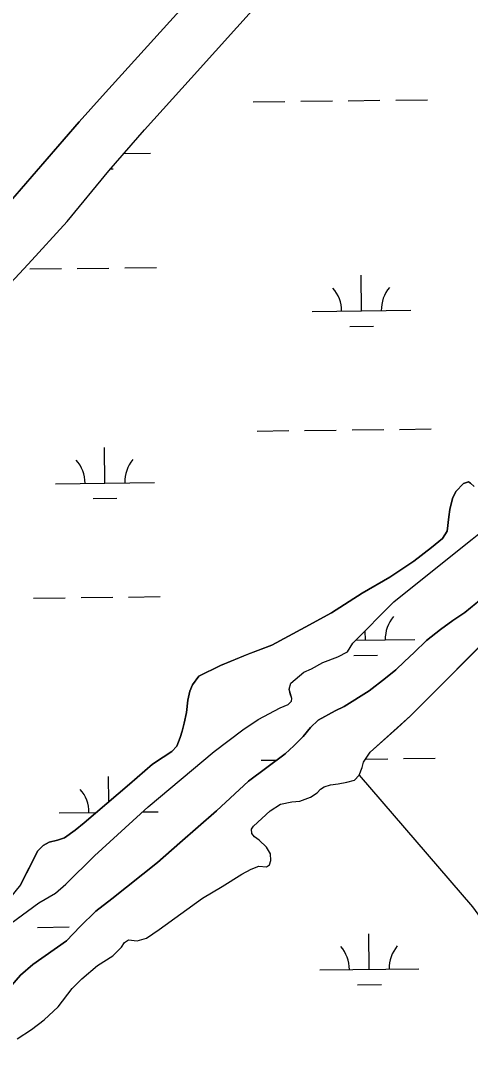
# Model space of a CAD drawing. Extents: x 3694830 to 3732949, y 415201 to 440970.
# Drawn here: x 3726626 to 3727081, y 421481 to 422517 of the extents above; entities that cross this region are included whole.
import ezdxf

# ---------------------------------------------------------------- set-up
doc = ezdxf.new("R2010")
doc.units = 0
doc.layers.add('V-TOPO-SHOR', color=7, linetype='Continuous')
doc.layers.add('V-WETL-SWMP', color=7, linetype='Continuous')

msp = doc.modelspace()

# ---------------------------------------------------------------- linework, layer by layer
at = {"layer": 'V-TOPO-SHOR'}
for points in [[(3725373.2, 420930.2), (3725395.2, 420953.7), (3725453.5, 421021.6), (3725582.1, 421171.4), (3725680.1, 421276), (3725787.7, 421396.6), (3725977.2, 421612.5), (3726142.5, 421797.2), (3726227.5, 421895.7), (3726337.8, 422019.2), (3726533.7, 422239.8), (3726685, 422414.2), (3726708.7, 422440.5), (3726786.4, 422526.5), (3726945.6, 422700.8)], [(3726567.1, 422199.6), (3726633.4, 422270.6), (3726672.8, 422313.8), (3726715.1, 422364.9), (3726751, 422406.4), (3726798.4, 422458.6), (3726869.2, 422537.1), (3727003.7, 422685.6)], [(3726625.7, 421643.3), (3726631.6, 421654.7), (3726637.5, 421666.2), (3726640.9, 421673.4), (3726643.3, 421677.9), (3726648.6, 421683.2), (3726654.8, 421686.4), (3726663.3, 421688.5), (3726670.2, 421690.9), (3726681.1, 421698.7), (3726690.2, 421706.1), (3726736, 421745), (3726759.1, 421765.2), (3726770, 421772.4), (3726778.8, 421778), (3726783.9, 421783.6), (3726787.1, 421792.1), (3726789.2, 421798.7), (3726791.3, 421806.7), (3726793.5, 421817.4), (3726794.8, 421830.1), (3726796.9, 421839.2), (3726799.6, 421845.6), (3726806.2, 421854.1), (3726828.1, 421865), (3726855.7, 421876.4), (3726879.7, 421885.5), (3726913.5, 421903.6), (3726940.1, 421918.2), (3726971, 421938.2), (3726999, 421954.2), (3727023.5, 421970.4), (3727041.3, 421984.2), (3727052.5, 421993.3), (3727057, 422000.7), (3727058.9, 422015.1), (3727059.7, 422022.6), (3727062.6, 422033.7), (3727065.8, 422040.9), (3727073.5, 422048.9), (3727078.6, 422050.5), (3727080.7, 422049.4), (3727084.4, 422046)], [(3727003.1, 421929.3), (3727082.6, 421992.9)], [(3726617.1, 421542.1), (3726625.9, 421552.2), (3726638.1, 421562.9), (3726672.4, 421586.8), (3726686, 421601.2), (3726702, 421616.9), (3726718, 421629.1), (3726764.3, 421666.1), (3726786.9, 421685.8), (3726823.9, 421718.3), (3726856.2, 421748.1), (3726893.4, 421775.8), (3726902, 421783.8), (3726911.5, 421793.1), (3726919, 421802.2), (3726926.7, 421809.6), (3726943.8, 421819.2), (3726953.1, 421823.5), (3726978.1, 421839.4), (3726994.9, 421852.2), (3727005.3, 421860.7), (3727014, 421869.2), (3727023.6, 421878), (3727036.1, 421890.3), (3727050.3, 421901.5), (3727062.8, 421910.5), (3727074.8, 421918.5), (3727115.5, 421951.8)], [(3726604.6, 421596.3), (3726644.2, 421625.3), (3726661, 421634.9), (3726671.6, 421643.9), (3726700.6, 421672.7), (3726754.9, 421722.1), (3726821.7, 421778.2), (3726850.6, 421800), (3726866.1, 421810.4), (3726888.4, 421822.1), (3726896.4, 421825.6), (3726899.6, 421828.8), (3726899.9, 421831.7), (3726898.5, 421836.5), (3726897.2, 421841), (3726899.1, 421847.1), (3726912.1, 421858.3), (3726920.1, 421861.5), (3726931.5, 421867.9), (3726946.4, 421873.7), (3726956.3, 421878.8), (3726961.8, 421887.5), (3727003.1, 421929.3)], [(3726908.2, 421727.8), (3726919.1, 421731.8), (3726925.8, 421736.5), (3726929.2, 421740), (3726932.7, 421742.4), (3726939.1, 421744.5), (3726946.8, 421745.3), (3726955.6, 421747.2), (3726963.3, 421749.3), (3726968.1, 421754.1), (3726971.3, 421762.1), (3726972.6, 421767.2), (3726979.3, 421777.3), (3727006.4, 421801.8), (3727020, 421814), (3727113.5, 421907.7)], [(3726968.1, 421754.1), (3727082.6, 421621.3), (3727116.1, 421575.3), (3727149.5, 421541.8), (3727199.7, 421512.6), (3727233.1, 421495.9), (3727279.1, 421479.1), (3727312.5, 421462.4), (3727341.8, 421445.7), (3727379.4, 421424.8), (3727412.9, 421391.3), (3727442.1, 421353.7), (3727454.7, 421324.5), (3727454.7, 421303.6), (3727429.6, 421278.5), (3727408.7, 421249.2), (3727400.3, 421215.8), (3727396.1, 421194.9), (3727366.9, 421169.8), (3727346, 421144.7), (3727320.9, 421115.5), (3727305.3, 421080)], [(3726622.5, 421487.9), (3726636.9, 421497.2), (3726649.6, 421507.1), (3726663.8, 421520.1), (3726678.1, 421538.7), (3726687.7, 421548.3), (3726703.7, 421561.9), (3726719.1, 421571.8), (3726727.7, 421580.3), (3726730.9, 421585.1), (3726735.1, 421587.7), (3726743.6, 421586.7), (3726753.2, 421589.6), (3726766, 421598.1), (3726809.7, 421629.8), (3726829.6, 421641.8), (3726849.6, 421654), (3726858.9, 421659.1), (3726866.6, 421662.3), (3726874.6, 421661.7), (3726877.6, 421663.6), (3726878.9, 421667.9), (3726878.6, 421674.8), (3726874.6, 421681.4), (3726867.2, 421688.6), (3726862.4, 421691.8), (3726859.7, 421695.3), (3726859.2, 421699.5), (3726861.3, 421702.7), (3726878.1, 421718.2), (3726888.5, 421724.8), (3726899.9, 421727.2), (3726908.2, 421727.8)]]:
    msp.add_lwpolyline(points, dxfattribs=at)
at = {"layer": 'V-WETL-SWMP'}
for p, q in [((3726798.4, 422458.6), (3726869.2, 422537.1)), ((3726786.4, 422526.5), (3726708.7, 422440.5)), ((3726751, 422406.4), (3726798.4, 422458.6)), ((3726708.7, 422440.5), (3726685, 422414.2)), ((3726861.1, 422434.6), (3726893.1, 422435)), ((3726909.1, 422435.1), (3726941.1, 422435.5)), ((3726957.1, 422435.7), (3726989.1, 422436.1)), ((3727005.1, 422436.3), (3727037.1, 422436.7)), ((3726685, 422414.2), (3726533.7, 422239.8)), ((3726715.1, 422364.9), (3726751, 422406.4)), ((3726730.2, 422382.3), (3726757.1, 422382.6)), ((3726716.7, 422366.7), (3726719.3, 422366.7)), ((3726672.8, 422313.8), (3726715.1, 422364.9)), ((3726633.4, 422270.6), (3726672.8, 422313.8)), ((3726567.1, 422199.6), (3726633.4, 422270.6)), ((3726635.1, 422265.7), (3726667.1, 422266.1)), ((3726683.1, 422266.3), (3726715.1, 422266.6)), ((3726731.1, 422266.8), (3726763.1, 422267.2)), ((3726970.5, 422223.3), (3726970, 422259.3)), ((3726920.5, 422222.7), (3727020.4, 422223.9)), ((3726958.6, 422207.7), (3726982.6, 422208)), ((3726865, 422101.9), (3726897, 422102.3)), ((3726913, 422102.5), (3726945, 422102.9)), ((3726961, 422103.1), (3726993, 422103.5)), ((3727009, 422103.6), (3727041, 422104)), ((3726711.1, 422049.3), (3726710.6, 422085.3)), ((3726661.1, 422048.7), (3726761.1, 422049.9)), ((3727073.5, 422048.9), (3727065.8, 422040.9)), ((3727078.6, 422050.5), (3727073.5, 422048.9)), ((3727080.7, 422049.4), (3727078.6, 422050.5)), ((3726699.3, 422033.8), (3726723.3, 422034.1)), ((3727003.1, 421929.3), (3727138.5, 422037.5)), ((3727062.6, 422033.7), (3727059.7, 422022.6)), ((3727065.8, 422040.9), (3727062.6, 422033.7)), ((3727058.9, 422015.1), (3727057, 422000.7)), ((3727059.7, 422022.6), (3727058.9, 422015.1)), ((3727052.5, 421993.3), (3727041.3, 421984.2)), ((3727057, 422000.7), (3727052.5, 421993.3)), ((3727041.3, 421984.2), (3727023.5, 421970.4)), ((3727023.5, 421970.4), (3726999, 421954.2)), ((3726999, 421954.2), (3726971, 421938.2)), ((3727115.5, 421951.8), (3727074.8, 421918.5)), ((3726639, 421933), (3726671, 421933.4)), ((3726687, 421933.6), (3726719, 421934)), ((3726735, 421934.2), (3726767, 421934.6)), ((3726971, 421938.2), (3726940.1, 421918.2)), ((3726961.8, 421887.5), (3727003.1, 421929.3)), ((3726940.1, 421918.2), (3726913.5, 421903.6)), ((3727062.8, 421910.5), (3727050.3, 421901.5)), ((3727074.8, 421918.5), (3727062.8, 421910.5)), ((3726913.5, 421903.6), (3726879.7, 421885.5)), ((3726974.4, 421890.6), (3726974.3, 421900.2)), ((3727020, 421814), (3727113.5, 421907.7)), ((3727050.3, 421901.5), (3727036.1, 421890.3)), ((3726964.8, 421890.5), (3727024.4, 421891.2)), ((3727036.1, 421890.3), (3727023.6, 421878)), ((3726879.7, 421885.5), (3726855.8, 421876.4)), ((3726946.4, 421873.7), (3726956.3, 421878.8)), ((3726956.3, 421878.8), (3726961.8, 421887.5)), ((3726855.8, 421876.4), (3726828.1, 421865)), ((3726931.5, 421867.9), (3726946.4, 421873.7)), ((3726962.6, 421875), (3726986.6, 421875.3)), ((3727014, 421869.2), (3727005.3, 421860.7)), ((3727023.6, 421878), (3727014, 421869.2)), ((3726828.1, 421865), (3726806.2, 421854.1)), ((3726899.1, 421847.1), (3726912.1, 421858.3)), ((3726912.1, 421858.3), (3726920.1, 421861.5)), ((3726920.1, 421861.5), (3726931.5, 421867.9)), ((3727005.3, 421860.7), (3726994.9, 421852.2)), ((3726806.2, 421854.1), (3726799.6, 421845.6)), ((3726994.9, 421852.2), (3726978.1, 421839.4)), ((3726796.9, 421839.2), (3726794.8, 421830.1)), ((3726799.6, 421845.6), (3726796.9, 421839.2)), ((3726897.2, 421841), (3726899.1, 421847.1)), ((3726899.9, 421831.7), (3726897.2, 421841)), ((3726978.1, 421839.4), (3726953.1, 421823.5)), ((3726794.8, 421830.1), (3726793.5, 421817.4)), ((3726896.4, 421825.6), (3726899.6, 421828.8)), ((3726899.6, 421828.8), (3726899.9, 421831.7)), ((3726793.5, 421817.4), (3726791.3, 421806.7)), ((3726866.1, 421810.4), (3726888.4, 421822.1)), ((3726888.4, 421822.1), (3726896.4, 421825.6)), ((3726943.8, 421819.2), (3726926.7, 421809.6)), ((3726953.1, 421823.5), (3726943.8, 421819.2)), ((3726791.3, 421806.7), (3726789.2, 421798.7)), ((3726850.6, 421800), (3726866.1, 421810.4)), ((3726926.7, 421809.6), (3726919, 421802.2)), ((3726979.3, 421777.3), (3727020, 421814)), ((3726789.2, 421798.7), (3726787.1, 421792.1)), ((3726821.7, 421778.2), (3726850.6, 421800)), ((3726919, 421802.2), (3726911.5, 421793.1)), ((3726787.1, 421792.1), (3726783.9, 421783.6)), ((3726911.5, 421793.1), (3726902, 421783.8)), ((3726754.9, 421722.1), (3726821.7, 421778.2)), ((3726778.8, 421778), (3726770, 421772.4)), ((3726783.9, 421783.6), (3726778.8, 421778)), ((3726893.4, 421775.8), (3726856.2, 421748.1)), ((3726902, 421783.8), (3726893.4, 421775.8)), ((3726972.6, 421767.2), (3726979.3, 421777.3)), ((3726759.1, 421765.2), (3726736, 421745)), ((3726770, 421772.4), (3726759.1, 421765.2)), ((3726869, 421769.3), (3726884.9, 421769.5)), ((3726971.3, 421762.1), (3726972.6, 421767.2)), ((3726974.8, 421770.5), (3726997, 421770.8)), ((3727013, 421771), (3727045, 421771.4)), ((3726963.3, 421749.3), (3726968.1, 421754.1)), ((3726968.1, 421754.1), (3726971.3, 421762.1)), ((3726736, 421745), (3726690.2, 421706.1)), ((3726714.9, 421727.1), (3726714.6, 421752.7)), ((3726856.2, 421748.1), (3726823.9, 421718.3)), ((3726932.7, 421742.4), (3726939.1, 421744.5)), ((3726939.1, 421744.5), (3726946.8, 421745.3)), ((3726946.8, 421745.3), (3726955.6, 421747.2)), ((3726955.6, 421747.2), (3726963.3, 421749.3)), ((3726919.1, 421731.8), (3726925.8, 421736.5)), ((3726925.8, 421736.5), (3726929.2, 421740)), ((3726929.2, 421740), (3726932.7, 421742.4)), ((3726878.1, 421718.2), (3726888.5, 421724.8)), ((3726888.5, 421724.8), (3726899.9, 421727.2)), ((3726899.9, 421727.2), (3726908.2, 421727.8)), ((3726908.2, 421727.8), (3726919.1, 421731.8)), ((3726665, 421716.1), (3726702.5, 421716.5)), ((3726700.6, 421672.7), (3726754.9, 421722.1)), ((3726749.4, 421717.1), (3726765, 421717.3)), ((3726823.9, 421718.3), (3726786.9, 421685.8)), ((3726861.3, 421702.7), (3726878.1, 421718.2)), ((3726690.2, 421706.1), (3726681.1, 421698.7)), ((3726859.2, 421699.5), (3726861.3, 421702.7)), ((3726681.1, 421698.7), (3726670.2, 421690.9)), ((3726859.7, 421695.3), (3726859.2, 421699.5)), ((3726862.4, 421691.8), (3726859.7, 421695.3)), ((3726648.6, 421683.2), (3726643.3, 421677.9)), ((3726654.8, 421686.4), (3726648.6, 421683.2)), ((3726663.3, 421688.5), (3726654.8, 421686.4)), ((3726670.2, 421690.9), (3726663.3, 421688.5)), ((3726786.9, 421685.8), (3726764.3, 421666.1)), ((3726867.2, 421688.6), (3726862.4, 421691.8)), ((3726874.6, 421681.4), (3726867.2, 421688.6)), ((3726640.9, 421673.4), (3726637.5, 421666.2)), ((3726643.3, 421677.9), (3726640.9, 421673.4)), ((3726671.6, 421643.9), (3726700.6, 421672.7)), ((3726878.6, 421674.8), (3726874.6, 421681.4)), ((3726878.9, 421667.9), (3726878.6, 421674.8)), ((3726637.5, 421666.2), (3726625.7, 421643.3)), ((3726764.3, 421666.1), (3726718, 421629.1)), ((3726858.9, 421659.1), (3726866.6, 421662.3)), ((3726866.6, 421662.3), (3726874.6, 421661.7)), ((3726874.6, 421661.7), (3726877.6, 421663.6)), ((3726877.6, 421663.6), (3726878.9, 421667.9)), ((3726829.6, 421641.8), (3726849.6, 421654)), ((3726849.6, 421654), (3726858.9, 421659.1)), ((3726625.7, 421643.3), (3726614.3, 421629.4)), ((3726661, 421634.9), (3726671.6, 421643.9)), ((3726809.7, 421629.8), (3726829.6, 421641.8)), ((3726644.2, 421625.3), (3726661, 421634.9)), ((3726766, 421598.1), (3726809.7, 421629.8)), ((3726604.6, 421596.3), (3726644.2, 421625.3)), ((3726718, 421629.1), (3726702, 421616.9)), ((3726702, 421616.9), (3726686, 421601.2)), ((3726643, 421600.4), (3726675, 421600.8)), ((3726686, 421601.2), (3726672.4, 421586.8)), ((3726743.6, 421586.7), (3726753.2, 421589.6)), ((3726753.2, 421589.6), (3726766, 421598.1)), ((3726978.4, 421558), (3726978, 421594)), ((3726672.4, 421586.8), (3726638.1, 421562.9)), ((3726719.1, 421571.8), (3726727.7, 421580.3)), ((3726727.7, 421580.3), (3726730.9, 421585.1)), ((3726730.9, 421585.1), (3726735.1, 421587.7)), ((3726735.1, 421587.7), (3726743.6, 421586.7)), ((3726703.7, 421561.9), (3726719.1, 421571.8)), ((3726638.1, 421562.9), (3726625.9, 421552.2)), ((3726687.7, 421548.3), (3726703.7, 421561.9)), ((3726928.4, 421557.4), (3727028.4, 421558.6)), ((3726625.9, 421552.2), (3726617.1, 421542.1)), ((3726678.1, 421538.7), (3726687.7, 421548.3)), ((3726663.8, 421520.1), (3726678.1, 421538.7)), ((3726966.6, 421542.4), (3726990.6, 421542.7)), ((3726649.6, 421507.1), (3726663.8, 421520.1)), ((3726636.9, 421497.2), (3726649.6, 421507.1)), ((3726622.5, 421487.9), (3726636.9, 421497.2))]:
    msp.add_line(p, q, dxfattribs=at)
for centre, start, end in [((3726915.2, 422223.1), 359.9115, 41.4552), ((3727025.7, 422224.4), 139.9115, 181.4552), ((3726655.8, 422049.2), 359.9115, 41.4552), ((3726766.3, 422050.5), 139.9115, 181.4552), ((3727029.7, 421891.7), 139.9115, 181.4552), ((3726659.8, 421716.5), 359.9115, 41.4552), ((3726923.1, 421557.8), 359.9115, 41.4552), ((3727033.6, 421559.1), 139.9115, 181.4552)]:
    msp.add_arc(centre, 35.2, start, end, dxfattribs=at)

doc.saveas('drawing.dxf')
